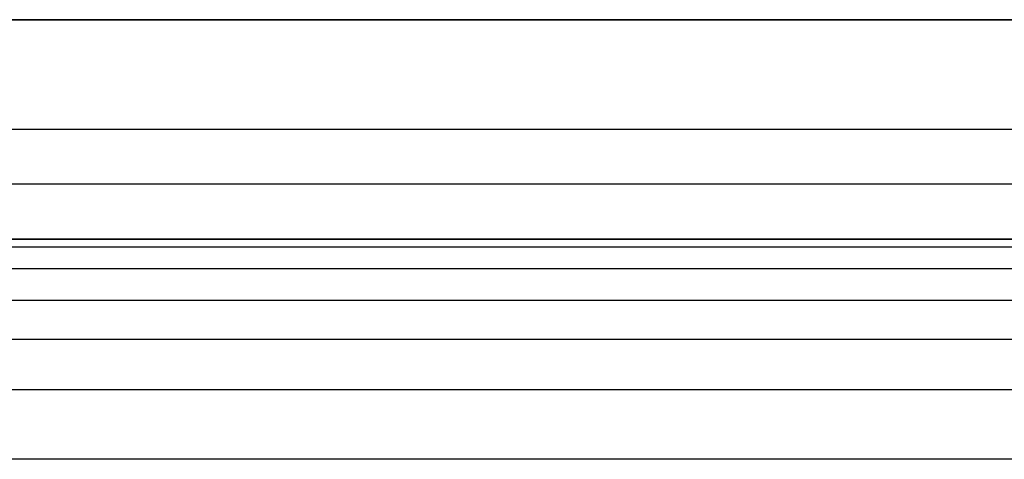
# Model space of a CAD drawing. Header units: millimetres. Extents: x -3218 to -2618, y -55 to 306.
# Tile 525 of 656: x -2656 to -2647, y 266 to 270. Entities that reach past the tile are written whole.
import ezdxf

# ---------------------------------------------------------------- set-up
doc = ezdxf.new("R2010")
doc.units = ezdxf.units.MM
doc.layers.add('Layer 01', color=18, linetype='Continuous', true_color=0x000000)

msp = doc.modelspace()

# ---------------------------------------------------------------- linework, layer by layer
at = {"layer": 'Layer 01'}
for p, q in [((-2817.5316, 270, 5), (-2640.172, 270, 5)), ((-2618.5316, 269), (-2817.5316, 269)), ((-2817.5316, 268, 5), (-2640.172, 268, 5))]:
    msp.add_line(p, q, dxfattribs=at)
for points, degree in [([(-2617.5316, 270, 10), (-2717.5316, 270, 10), (-2817.5316, 270, 10)], 2), ([(-2817.5316, 270), (-2718.0316, 270), (-2618.5316, 270)], 2), ([(-2617.5316, 268.5, 14.5), (-2717.5316, 268.5, 14.5), (-2817.5316, 268.5, 14.5)], 2), ([(-2817.5316, 268, 10), (-2750.865, 268, 10), (-2684.1983, 268, 10), (-2617.5316, 268, 10)], 3), ([(-2618.5316, 268), (-2718.0316, 268), (-2817.5316, 268)], 2), ([(-2617.5316, 267.9264, 11.1234), (-2717.5316, 267.9264, 11.1234), (-2817.5316, 267.9264, 11.1234)], 2), ([(-2617.5316, 267.7276, 11.9925), (-2717.5316, 267.7276, 11.9925), (-2817.5316, 267.7276, 11.9925)], 2), ([(-2617.5316, 267.4413, 12.6273), (-2717.5316, 267.4413, 12.6273), (-2817.5316, 267.4413, 12.6273)], 2), ([(-2617.5316, 267.0858, 13.0858), (-2717.5316, 267.0858, 13.0858), (-2817.5316, 267.0858, 13.0858)], 2), ([(-2617.5316, 266.6273, 13.4413), (-2717.5316, 266.6273, 13.4413), (-2817.5316, 266.6273, 13.4413)], 2), ([(-2617.5316, 265.9925, 13.7276), (-2717.5316, 265.9925, 13.7276), (-2817.5316, 265.9925, 13.7276)], 2)]:
    msp.add_open_spline(points, degree=degree, dxfattribs=at)

doc.saveas('drawing.dxf')
